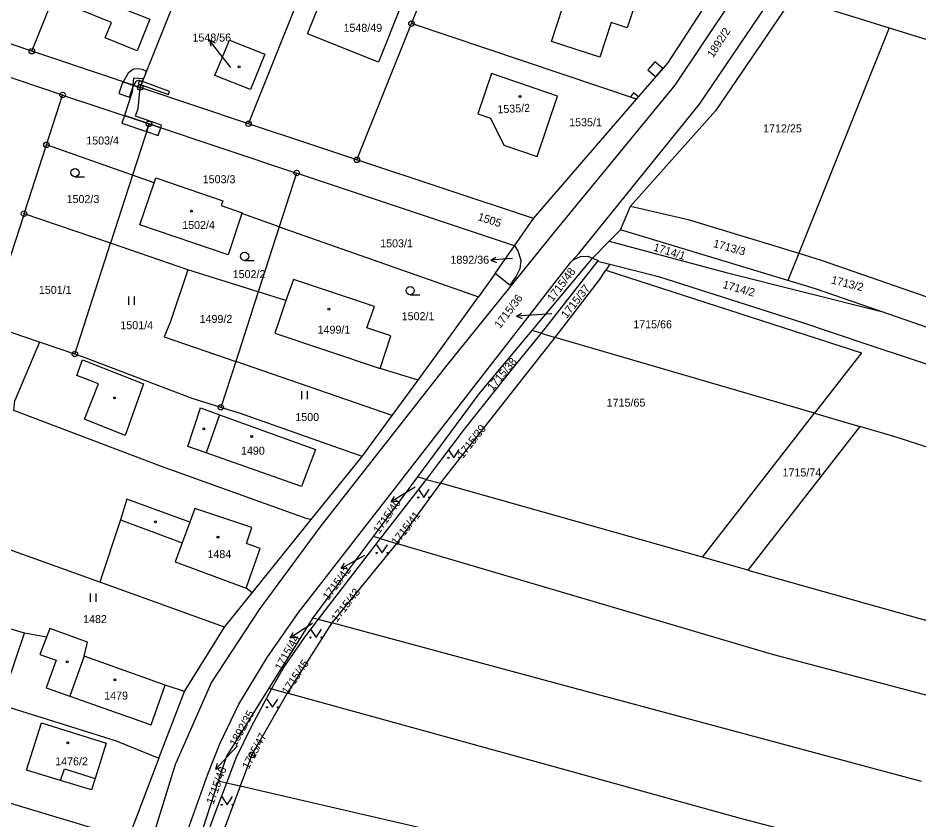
# Model space of a CAD drawing. Extents: x -587171 to -555306, y -1167727 to -1074732.
# Drawn here: x -559630.7 to -559466.4, y -1076035.1 to -1075888.7 of the extents above; entities that cross this region are included whole.
import ezdxf

# ---------------------------------------------------------------- set-up
doc = ezdxf.new("R2010")
doc.units = 0
for name, color, linetype in [('Hranice parcel', 7, 'Continuous'), ('Parcelní čísla', 7, 'Continuous'), ('Pop  PČ popisy', 7, 'Continuous'), ('Vnitřní kresba', 7, 'Continuous'), ('Věcná břemena k části', 7, 'Continuous'), ('Značky bodu BP', 7, 'Continuous'), ('Značky budov', 7, 'Continuous'), ('Značky kultur', 7, 'Continuous')]:
    doc.layers.add(name, color=color, linetype=linetype)

msp = doc.modelspace()

# ---------------------------------------------------------------- linework, layer by layer
at = {"layer": 'Hranice parcel'}
for p, q in [((-559628.22, -1075894.76), (-559608.55, -1075845.59)), ((-559608.45, -1075901.38), (-559588.84, -1075852.37)), ((-559588.69, -1075908), (-559569.13, -1075859.16)), ((-559558.96, -1075889.73), (-559549.44, -1075865.97)), ((-559489.49, -1075884.98), (-559471.83, -1075890.5)), ((-559628.22, -1075894.76), (-559647.97, -1075888.13)), ((-559568.92, -1075914.59), (-559558.96, -1075889.73)), ((-559517.9, -1075903.49), (-559558.96, -1075889.73)), ((-559471.83, -1075890.5), (-559488.31, -1075931.65)), ((-559471.83, -1075890.5), (-559439.86, -1075900.49)), ((-559622.6, -1075902.76), (-559651.06, -1075893.26)), ((-559588.69, -1075908), (-559608.45, -1075901.38)), ((-559625.55, -1075911.85), (-559622.6, -1075902.76)), ((-559622.6, -1075902.76), (-559606.84, -1075908.02)), ((-559536.73, -1075925.28), (-559517.9, -1075903.49)), ((-559606.84, -1075908.02), (-559609.86, -1075917.38)), ((-559606.84, -1075908.02), (-559579.92, -1075917)), ((-559629.64, -1075924.42), (-559625.55, -1075911.85)), ((-559609.86, -1075917.38), (-559625.55, -1075911.85)), ((-559536.73, -1075925.28), (-559568.92, -1075914.59)), ((-559579.92, -1075917), (-559583.09, -1075926.81)), ((-559540.15, -1075930.27), (-559579.92, -1075917)), ((-559609.86, -1075917.38), (-559613.87, -1075929.83)), ((-559605.93, -1075918.77), (-559609.86, -1075917.38)), ((-559520.86, -1075927.38), (-559519.01, -1075923.07)), ((-559629.64, -1075924.42), (-559636.21, -1075944.66)), ((-559613.87, -1075929.83), (-559629.64, -1075924.42)), ((-559583.09, -1075926.81), (-559589.91, -1075924.41)), ((-559583.09, -1075926.81), (-559586.93, -1075938.68)), ((-559583.09, -1075926.81), (-559546.74, -1075939.61)), ((-559540.15, -1075930.27), (-559536.73, -1075925.28)), ((-559520.86, -1075927.38), (-559522.9, -1075929.43)), ((-559620.38, -1075950.04), (-559613.87, -1075929.83)), ((-559599.79, -1075934.67), (-559613.87, -1075929.83)), ((-559522.9, -1075929.43), (-559525.97, -1075932.53)), ((-559543.72, -1075935.33), (-559540.15, -1075930.27)), ((-559488.31, -1075931.65), (-559490.31, -1075936.63)), ((-559526.21, -1075932.77), (-559537.02, -1075945.75)), ((-559525.01, -1075933.07), (-559535.33, -1075946.24)), ((-559525.97, -1075932.53), (-559526.21, -1075932.77)), ((-559525.97, -1075932.53), (-559524.93, -1075932.97)), ((-559524.93, -1075932.97), (-559525.01, -1075933.07)), ((-559525.01, -1075933.07), (-559522.79, -1075933.63)), ((-559586.93, -1075938.68), (-559599.79, -1075934.67)), ((-559524.66, -1075936.5), (-559523.5, -1075934.72)), ((-559522.79, -1075933.63), (-559523.5, -1075934.72)), ((-559523.5, -1075934.72), (-559476.87, -1075949.79)), ((-559543.72, -1075935.33), (-559546.74, -1075939.61)), ((-559532.78, -1075946.99), (-559524.66, -1075936.5)), ((-559586.93, -1075938.68), (-559591.03, -1075951.38)), ((-559626.81, -1075947.85), (-559636.21, -1075944.66)), ((-559535.33, -1075946.24), (-559537.02, -1075945.75)), ((-559535.33, -1075946.24), (-559535.59, -1075946.57)), ((-559535.33, -1075946.24), (-559532.78, -1075946.99)), ((-559626.81, -1075947.85), (-559631.34, -1075958.54)), ((-559620.38, -1075950.04), (-559626.81, -1075947.85)), ((-559553.7, -1075973.64), (-559532.78, -1075946.99)), ((-559485.45, -1075960.84), (-559532.78, -1075946.99)), ((-559476.87, -1075949.79), (-559485.45, -1075960.84)), ((-559591.03, -1075951.38), (-559593.75, -1075959.77)), ((-559562.47, -1075961.24), (-559591.03, -1075951.38)), ((-559562.47, -1075961.24), (-559557.76, -1075954.81)), ((-559567.96, -1075968.75), (-559562.47, -1075961.24)), ((-559505.88, -1075987.14), (-559485.45, -1075960.84)), ((-559485.45, -1075960.84), (-559477.2, -1075963.26)), ((-559549.37, -1075963.73), (-559556.26, -1075972.92)), ((-559477.2, -1075963.26), (-559497.58, -1075989.48)), ((-559470.53, -1075965.21), (-559477.2, -1075963.26)), ((-559577.27, -1075980.23), (-559567.96, -1075968.75)), ((-559557.89, -1075972.46), (-559565.96, -1075983.34)), ((-559556.26, -1075972.92), (-559557.89, -1075972.46)), ((-559556.5, -1075973.24), (-559563.78, -1075982.58)), ((-559553.7, -1075973.64), (-559561.67, -1075984.62)), ((-559556.26, -1075972.92), (-559556.5, -1075973.24)), ((-559556.26, -1075972.92), (-559553.7, -1075973.64)), ((-559505.88, -1075987.14), (-559553.7, -1075973.64)), ((-559588.05, -1075993.65), (-559577.27, -1075980.23)), ((-559563.78, -1075982.58), (-559564.66, -1075983.73)), ((-559565.96, -1075983.34), (-559576.97, -1075998.19)), ((-559564.66, -1075983.73), (-559575.97, -1075998.46)), ((-559564.66, -1075983.73), (-559565.96, -1075983.34)), ((-559564.66, -1075983.73), (-559561.67, -1075984.62)), ((-559615.8, -1075991.71), (-559632.23, -1075985.77)), ((-559561.67, -1075984.62), (-559573.47, -1075999.13)), ((-559497.58, -1075989.48), (-559505.88, -1075987.14)), ((-559497.58, -1075989.48), (-559447.51, -1076003.61)), ((-559593.09, -1075999.91), (-559615.8, -1075991.71)), ((-559593.09, -1075999.91), (-559588.05, -1075993.65)), ((-559576.97, -1075998.19), (-559584.96, -1076011.02)), ((-559573.47, -1075999.13), (-559581.65, -1076011.93)), ((-559575.97, -1075998.46), (-559578.47, -1076001.72)), ((-559576.97, -1075998.19), (-559575.97, -1075998.46)), ((-559575.97, -1075998.46), (-559573.47, -1075999.13)), ((-559600.35, -1076011.66), (-559593.09, -1075999.91)), ((-559583.86, -1076009.92), (-559584.51, -1076011.14)), ((-559605.06, -1076023.8), (-559600.35, -1076011.66)), ((-559584.51, -1076011.14), (-559588.21, -1076018.07)), ((-559584.96, -1076011.02), (-559584.51, -1076011.14)), ((-559584.51, -1076011.14), (-559581.65, -1076011.93)), ((-559588.21, -1076018.07), (-559590.99, -1076023.8)), ((-559605.06, -1076023.8), (-559610.62, -1076038.52)), ((-559590.99, -1076023.8), (-559592.72, -1076028.37)), ((-559610.62, -1076038.52), (-559646.85, -1076027.65)), ((-559594.2, -1076028.03), (-559598.57, -1076041.26)), ((-559592.72, -1076028.37), (-559594.34, -1076032.66)), ((-559592.72, -1076028.37), (-559594.2, -1076028.03)), ((-559590.22, -1076028.95), (-559592.72, -1076028.37)), ((-559590.22, -1076028.95), (-559595.14, -1076042.11)), ((-559594.34, -1076032.66), (-559595.74, -1076036.33))]:
    msp.add_line(p, q, dxfattribs=at)
for points in [[(-559620.34, -1075886.84), (-559618.64, -1075882.6), (-559619.02, -1075882.45), (-559617.61, -1075878.92), (-559617.24, -1075879.07), (-559615.99, -1075875.94), (-559608.11, -1075879.08), (-559611.3, -1075887.1), (-559606.72, -1075888.93), (-559608.99, -1075894.68), (-559614.83, -1075892.34), (-559613.71, -1075889.55), (-559620.34, -1075886.84)], [(-559519.61, -1075890.5), (-559522.54, -1075889.54), (-559524.63, -1075895.85), (-559533.41, -1075892.96), (-559531.34, -1075886.65), (-559537.87, -1075884.5), (-559535, -1075875.71), (-559516.73, -1075881.73), (-559519.61, -1075890.5)], [(-559577.95, -1075891.58), (-559573.65, -1075880.98), (-559560.77, -1075886.21), (-559565, -1075896.76), (-559577.95, -1075891.58)], [(-559517.9, -1075903.49), (-559512.23, -1075896.93), (-559502.27, -1075881.67)], [(-559489.49, -1075884.98), (-559503.48, -1075905.62), (-559519.01, -1075923.07)], [(-559592.16, -1075892.72), (-559585.72, -1075895.31), (-559588.33, -1075901.77), (-559594.81, -1075899.18), (-559592.16, -1075892.72)], [(-559608.45, -1075901.38), (-559625.31, -1075895.74), (-559628.22, -1075894.76)], [(-559546.85, -1075906.19), (-559544.56, -1075906.98), (-559542.1, -1075911.94), (-559536.04, -1075913.99), (-559532.3, -1075902.94), (-559544.37, -1075898.86), (-559546.85, -1075906.19)], [(-559568.92, -1075914.59), (-559577.32, -1075911.8), (-559588.69, -1075908)], [(-559605.93, -1075918.77), (-559605.63, -1075917.9), (-559593.4, -1075922.05), (-559593.7, -1075922.92), (-559589.86, -1075924.25), (-559589.91, -1075924.41)], [(-559589.91, -1075924.41), (-559592.42, -1075931.9), (-559608.54, -1075926.43), (-559605.93, -1075918.77)], [(-559519.01, -1075923.07), (-559508.5, -1075925.48), (-559488.31, -1075931.65)], [(-559473.45, -1075942.24), (-559485.29, -1075938.15), (-559520.86, -1075927.38)], [(-559522.9, -1075929.43), (-559501.58, -1075935.18), (-559473.45, -1075942.24)], [(-559540.15, -1075930.27), (-559539.57, -1075931.2), (-559539.03, -1075932.92), (-559539.17, -1075934.47), (-559539.84, -1075935.84), (-559541.04, -1075937.44), (-559543.72, -1075935.33)], [(-559488.31, -1075931.65), (-559484.22, -1075932.9), (-559459.16, -1075941.58)], [(-559651.66, -1076170.82), (-559636.77, -1076155.63), (-559634.73, -1076153.13), (-559630.56, -1076146.21), (-559629.66, -1076144.46), (-559624.14, -1076126.66), (-559621.81, -1076119.39), (-559618.52, -1076105.9), (-559614.4, -1076089.08), (-559607.88, -1076064.24), (-559602.47, -1076045.3), (-559599.45, -1076036.08), (-559596.12, -1076026.76), (-559593.9, -1076021.2), (-559590.43, -1076013.97), (-559585.28, -1076005.41), (-559579.56, -1075997.2), (-559529.89, -1075933.29), (-559529.35, -1075932.81), (-559528.11, -1075932.23), (-559526.79, -1075932.19), (-559525.97, -1075932.53)], [(-559599.79, -1075934.67), (-559602.9, -1075944.12), (-559604.1, -1075946.87), (-559591.03, -1075951.38)], [(-559522.79, -1075933.63), (-559513.93, -1075935.88), (-559487.84, -1075944.21), (-559475.69, -1075948.27), (-559467.65, -1075950.96), (-559414.37, -1075968.78), (-559342.53, -1075993.56), (-559265.7, -1076022.19), (-559204.97, -1076052.52), (-559125.66, -1076095.82)], [(-559557.76, -1075954.81), (-559564.68, -1075952.66), (-559562.73, -1075946.71), (-559567.09, -1075945.27), (-559565.69, -1075941.34), (-559580.47, -1075936.41), (-559581.87, -1075940.26), (-559586.93, -1075938.68)], [(-559557.76, -1075954.81), (-559552.87, -1075948.13), (-559546.74, -1075939.61)], [(-559387.38, -1075972.06), (-559409.93, -1075964.18), (-559458.56, -1075947.38), (-559473.45, -1075942.24)], [(-559537.02, -1075945.75), (-559546.67, -1075957.32), (-559557.89, -1075972.46)], [(-559535.59, -1075946.57), (-559540.44, -1075952.48), (-559549.37, -1075963.73)], [(-559593.75, -1075959.77), (-559598.98, -1075958.16), (-559607.62, -1075954.85), (-559618.79, -1075950.58), (-559620.38, -1075950.04)], [(-559577.27, -1075980.23), (-559578, -1075980.12), (-559604.59, -1075970.56), (-559631.51, -1075960.37), (-559631.34, -1075958.54)], [(-559567.96, -1075968.75), (-559590.35, -1075960.82), (-559593.75, -1075959.77)], [(-559383.35, -1075994.96), (-559425.87, -1075979.72), (-559470.53, -1075965.21)], [(-559588.05, -1075993.65), (-559589.14, -1075992.8), (-559586.55, -1075985.52), (-559589.07, -1075984.63), (-559588.09, -1075981.68), (-559598.49, -1075978.22), (-559599.42, -1075980.76), (-559610.87, -1075976.51), (-559612.05, -1075980.31), (-559615.8, -1075991.71)], [(-559493.13, -1076004.91), (-559506.5, -1076000.95), (-559514.72, -1075998.52), (-559561.67, -1075984.62)], [(-559600.35, -1076011.66), (-559603.91, -1076010.46), (-559618.67, -1076005.2), (-559618.06, -1076002.65), (-559624.91, -1076000.17), (-559625.53, -1076001.73), (-559629.55, -1076000.97), (-559636.29, -1075998.96)], [(-559465.9, -1076028.07), (-559516.9, -1076014.35), (-559525.27, -1076012.1), (-559573.47, -1075999.13)], [(-559578.47, -1076001.72), (-559582.19, -1076007.05), (-559583.86, -1076009.92)], [(-559139.97, -1076143.45), (-559172.02, -1076126.43), (-559248.81, -1076083.81), (-559288.62, -1076064.37), (-559399.57, -1076032.39), (-559456.38, -1076014.63), (-559493.13, -1076004.91)], [(-559642.24, -1076011.46), (-559626.4, -1076016.41), (-559612.81, -1076020.64), (-559605.06, -1076023.8)], [(-559584.96, -1076011.02), (-559592.68, -1076023.43), (-559594.2, -1076028.03)], [(-559581.65, -1076011.93), (-559588.06, -1076023.2), (-559590.22, -1076028.95)], [(-559498.93, -1076034.84), (-559526.82, -1076027.11), (-559535.14, -1076024.81), (-559581.65, -1076011.93)], [(-559614.68, -1076021.07), (-559616.68, -1076027.52), (-559617.31, -1076029.57), (-559622.99, -1076027.88), (-559629.18, -1076025.97), (-559626.45, -1076017.37), (-559614.68, -1076021.07)], [(-559473.91, -1076055.9), (-559536.91, -1076041.3), (-559544.81, -1076039.47), (-559590.22, -1076028.95)], [(-559152.9, -1076164.39), (-559210.81, -1076133.07), (-559266.31, -1076101.73), (-559294.03, -1076089.17), (-559317.12, -1076082.29), (-559498.93, -1076034.84)]]:
    msp.add_lwpolyline(points, dxfattribs=at)
at = {"layer": 'Pop  PČ popisy'}
for p, q in [((-559593.96, -1075895.11), (-559595.81, -1075892.75)), ((-559595.81, -1075892.75), (-559594.8, -1075893.23)), ((-559595.81, -1075892.75), (-559595.59, -1075893.84)), ((-559591.92, -1075897.75), (-559593.96, -1075895.11)), ((-559544.51, -1075932.9), (-559543.55, -1075932.33)), ((-559541.52, -1075932.69), (-559544.51, -1075932.9)), ((-559544.51, -1075932.9), (-559543.48, -1075933.33)), ((-559540.51, -1075932.62), (-559541.52, -1075932.69)), ((-559539.8, -1075943.12), (-559538.83, -1075942.55)), ((-559533.34, -1075942.67), (-559539.8, -1075943.12)), ((-559539.8, -1075943.12), (-559538.76, -1075943.55)), ((-559558.3, -1075974.37), (-559560.11, -1075975.45)), ((-559560.11, -1075975.45), (-559562.68, -1075977)), ((-559562.68, -1075977), (-559562.08, -1075976.05)), ((-559562.68, -1075977), (-559561.57, -1075976.91)), ((-559569.18, -1075987.7), (-559571.81, -1075989.16)), ((-559567.53, -1075986.8), (-559569.18, -1075987.7)), ((-559571.81, -1075989.16), (-559571.17, -1075988.23)), ((-559571.81, -1075989.16), (-559570.69, -1075989.11)), ((-559578.57, -1076000.23), (-559581.09, -1076001.86)), ((-559577.04, -1075999.22), (-559578.57, -1076000.23)), ((-559581.09, -1076001.86), (-559580.52, -1076000.9)), ((-559581.09, -1076001.86), (-559579.97, -1076001.74)), ((-559590.69, -1076021.53), (-559592.63, -1076023.63)), ((-559592.63, -1076023.63), (-559594.68, -1076025.82)), ((-559594.68, -1076025.82), (-559594.36, -1076024.75)), ((-559594.68, -1076025.82), (-559593.63, -1076025.43))]:
    msp.add_line(p, q, dxfattribs=at)
at = {"layer": 'Vnitřní kresba'}
for p, q in [((-559497.99, -1075881.59), (-559510.94, -1075900.97)), ((-559506.4, -1075904.43), (-559492.95, -1075884.49)), ((-559510.94, -1075900.97), (-559532.95, -1075927.77)), ((-559528.43, -1075931.67), (-559506.4, -1075904.43)), ((-559532.95, -1075927.77), (-559552.75, -1075952.39)), ((-559528.43, -1075931.67), (-559529.89, -1075933.29)), ((-559581.87, -1075940.26), (-559583.18, -1075944.13)), ((-559583.18, -1075944.13), (-559583.87, -1075946.21)), ((-559583.87, -1075946.21), (-559564.68, -1075952.66)), ((-559620.03, -1075953.96), (-559618.97, -1075951.07)), ((-559618.97, -1075951.07), (-559607.84, -1075955.47)), ((-559552.75, -1075952.39), (-559575.67, -1075981.66)), ((-559616.08, -1075955.5), (-559620.03, -1075953.96)), ((-559618.64, -1075961.95), (-559616.08, -1075955.5)), ((-559607.84, -1075955.47), (-559611.22, -1075964.89)), ((-559599.77, -1075966.9), (-559597.47, -1075959.88)), ((-559597.47, -1075959.88), (-559594, -1075961.13)), ((-559594, -1075961.13), (-559596.42, -1075968.08)), ((-559594, -1075961.13), (-559576.49, -1075967.46)), ((-559611.22, -1075964.89), (-559618.64, -1075961.95)), ((-559596.42, -1075968.08), (-559599.77, -1075966.9)), ((-559576.49, -1075967.46), (-559579.02, -1075974.22)), ((-559579.02, -1075974.22), (-559596.42, -1075968.08)), ((-559612.05, -1075980.31), (-559600.8, -1075984.52)), ((-559599.42, -1075980.76), (-559600.8, -1075984.52)), ((-559575.67, -1075981.66), (-559586.77, -1075996.66)), ((-559600.8, -1075984.52), (-559602.08, -1075987.99)), ((-559602.08, -1075987.99), (-559589.14, -1075992.8)), ((-559586.77, -1075996.66), (-559595.42, -1076009.94)), ((-559632.68, -1076010.2), (-559629.55, -1076000.97)), ((-559625.53, -1076001.73), (-559626.76, -1076004.87)), ((-559626.76, -1076004.87), (-559623.78, -1076005.91)), ((-559618.67, -1076005.2), (-559621.27, -1076012.51)), ((-559623.78, -1076005.91), (-559625.6, -1076010.99)), ((-559606.46, -1076017.73), (-559603.91, -1076010.46)), ((-559595.42, -1076009.94), (-559601.94, -1076024.75)), ((-559625.6, -1076010.99), (-559621.27, -1076012.51)), ((-559621.27, -1076012.51), (-559606.46, -1076017.73)), ((-559612.56, -1076058.98), (-559601.94, -1076024.75)), ((-559622.99, -1076027.88), (-559622.29, -1076025.75)), ((-559622.29, -1076025.75), (-559616.68, -1076027.52))]:
    msp.add_line(p, q, dxfattribs=at)
at = {"layer": 'Věcná břemena k části'}
for points in [[(-559515.86, -1075898.18), (-559514.4, -1075899.44), (-559513.09, -1075897.93), (-559514.55, -1075896.67)], [(-559611.56, -1075900.34), (-559609.59, -1075901), (-559609.1, -1075900.14), (-559608.71, -1075900.05), (-559608.05, -1075900.38), (-559607.29, -1075898.49), (-559608.05, -1075898.11), (-559608.8, -1075897.97), (-559609.7, -1075898.03), (-559610.66, -1075898.78)], [(-559609.59, -1075901), (-559611.56, -1075900.34), (-559611.74, -1075900.66), (-559612.36, -1075902.49), (-559610.43, -1075903.14), (-559609.88, -1075901.5)], [(-559609.77, -1075900.94), (-559608.45, -1075901.38), (-559608.26, -1075900.9), (-559608.02, -1075900.31), (-559607.83, -1075899.83), (-559609.65, -1075899.66)], [(-559608.26, -1075900.9), (-559608.02, -1075900.31), (-559608.61, -1075900.09), (-559608.84, -1075900.7)], [(-559608.02, -1075900.31), (-559608.26, -1075900.9), (-559603.32, -1075902.66), (-559603.12, -1075902.1)], [(-559608.45, -1075901.38), (-559609.77, -1075900.94), (-559609.89, -1075902.17), (-559611.34, -1075906.52), (-559606.84, -1075908.02), (-559604.71, -1075908.73), (-559604.55, -1075908.24), (-559609.28, -1075906.64), (-559608.81, -1075905.24)], [(-559519.04, -1075903.11), (-559517.9, -1075903.49), (-559517.55, -1075903.08), (-559518.46, -1075902.37)], [(-559611.34, -1075906.52), (-559611.8, -1075907.9), (-559607.29, -1075909.42), (-559606.84, -1075908.02)], [(-559606.84, -1075908.02), (-559607.29, -1075909.42), (-559605.16, -1075910.14), (-559604.71, -1075908.73)]]:
    msp.add_lwpolyline(points, close=True, dxfattribs=at)
at = {"layer": 'Značky bodu BP'}
for centre, radius in [((-559558.96, -1075889.73), 0.5), ((-559558.96, -1075889.73), 0.0303), ((-559628.22, -1075894.76), 0.5), ((-559628.22, -1075894.76), 0.0303), ((-559608.45, -1075901.38), 0.5), ((-559608.45, -1075901.38), 0.0303), ((-559622.6, -1075902.76), 0.5), ((-559622.6, -1075902.76), 0.0303), ((-559606.84, -1075908.02), 0.5), ((-559606.84, -1075908.02), 0.0303), ((-559588.69, -1075908), 0.5), ((-559588.69, -1075908), 0.0303), ((-559625.55, -1075911.85), 0.5), ((-559625.55, -1075911.85), 0.0303), ((-559568.92, -1075914.59), 0.5), ((-559568.92, -1075914.59), 0.0303), ((-559579.92, -1075917), 0.5), ((-559579.92, -1075917), 0.0303), ((-559629.64, -1075924.42), 0.5), ((-559629.64, -1075924.42), 0.0303), ((-559620.38, -1075950.04), 0.5), ((-559620.38, -1075950.04), 0.0303), ((-559593.75, -1075959.77), 0.5), ((-559593.75, -1075959.77), 0.0303), ((-559588.06, -1076023.2), 0.5), ((-559588.06, -1076023.2), 0.0303)]:
    msp.add_circle(centre, radius, dxfattribs=at)
at = {"layer": 'Značky budov'}
for centre in [(-559590.4, -1075897.61), (-559539.17, -1075903.02), (-559599.12, -1075923.94), (-559574.02, -1075941.85), (-559613.12, -1075958.06), (-559596.85, -1075963.71), (-559588.12, -1075965.07), (-559605.67, -1075980.67), (-559594.26, -1075983.49), (-559621.77, -1076006.23), (-559613.06, -1076009.51), (-559621.68, -1076021)]:
    msp.add_circle(centre, 0.175, dxfattribs=at)
at = {"layer": 'Značky kultur'}
for p, q in [((-559620.35, -1075917.68), (-559618.6, -1075917.68)), ((-559589.41, -1075932.95), (-559587.66, -1075932.95)), ((-559610.51, -1075941.03), (-559610.51, -1075939.53)), ((-559609.51, -1075941.03), (-559609.51, -1075939.53)), ((-559559.2, -1075939.22), (-559557.45, -1075939.22)), ((-559578.95, -1075958.3), (-559578.95, -1075956.8)), ((-559577.95, -1075958.3), (-559577.95, -1075956.8)), ((-559617.5, -1075995.28), (-559617.5, -1075993.78)), ((-559616.5, -1075995.28), (-559616.5, -1075993.78))]:
    msp.add_line(p, q, dxfattribs=at)
for points in [[(-559552.25, -1075967.47), (-559551.25, -1075968.97), (-559550.25, -1075967.47)], [(-559557.71, -1075974.72), (-559556.71, -1075976.22), (-559555.71, -1075974.72)], [(-559565.32, -1075984.84), (-559564.32, -1075986.34), (-559563.32, -1075984.84)], [(-559577.37, -1076000.29), (-559576.37, -1076001.79), (-559575.37, -1076000.29)], [(-559585.33, -1076013.03), (-559584.33, -1076014.53), (-559583.33, -1076013.03)], [(-559593.59, -1076030.81), (-559592.59, -1076032.31), (-559591.59, -1076030.81)]]:
    msp.add_lwpolyline(points, dxfattribs=at)
for centre, radius in [((-559620.35, -1075916.93), 0.75), ((-559589.41, -1075932.2), 0.75), ((-559559.2, -1075938.47), 0.75), ((-559552.25, -1075968.97), 0.1), ((-559550.25, -1075968.97), 0.1), ((-559557.71, -1075976.22), 0.1), ((-559555.71, -1075976.22), 0.1), ((-559565.32, -1075986.34), 0.1), ((-559563.32, -1075986.34), 0.1), ((-559577.37, -1076001.79), 0.1), ((-559575.37, -1076001.79), 0.1), ((-559585.33, -1076014.53), 0.1), ((-559583.33, -1076014.53), 0.1), ((-559593.59, -1076032.31), 0.1), ((-559591.59, -1076032.31), 0.1)]:
    msp.add_circle(centre, radius, dxfattribs=at)

# ---------------------------------------------------------------- texts
at = {"layer": 'Parcelní čísla'}
for s, p in [('1548/49', (-559571.37, -1075891.22)), ('1548/56', (-559598.92, -1075893)), ('1535/1', (-559530.2, -1075908.46)), ('1712/25', (-559494.82, -1075909.58)), ('1503/4', (-559618.3, -1075911.79)), ('1503/3', (-559597.05, -1075918.86)), ('1502/3', (-559621.88, -1075922.48)), ('1502/4', (-559600.8, -1075927.22)), ('1503/1', (-559564.68, -1075930.56)), ('1892/36', (-559551.86, -1075933.56)), ('1502/2', (-559591.58, -1075936.18)), ('1501/1', (-559626.94, -1075939.05)), ('1499/2', (-559597.62, -1075944.35)), ('1502/1', (-559560.75, -1075943.86)), ('1501/4', (-559612.07, -1075945.5)), ('1499/1', (-559576.09, -1075946.32)), ('1715/66', (-559518.51, -1075945.34)), ('1715/65', (-559523.36, -1075959.64)), ('1500', (-559580.15, -1075962.27)), ('1490', (-559590.07, -1075968.41)), ('1715/74', (-559491.28, -1075972.38)), ('1484', (-559596.19, -1075987.29)), ('1482', (-559618.87, -1075999.15)), ('1479', (-559615.02, -1076013.12)), ('1476/2', (-559623.96, -1076025.12))]:
    msp.add_text(s, height=1.46, dxfattribs=at).set_placement(p)
for s, rotation, p in [('1892/2', 57.1016, (-559503.95, -1075896.08)), ('1535/2', 3, (-559543.26, -1075906.12)), ('1505', 342, (-559546.99, -1075925.57)), ('1714/1', 343, (-559514.96, -1075931.13)), ('1713/3', 344.4805, (-559504.04, -1075930.48)), ('1715/48', 52.5557, (-559533.23, -1075940.6)), ('1714/2', 344.3713, (-559502.3, -1075937.97)), ('1713/2', 345.7627, (-559482.51, -1075937.13)), ('1715/37', 52, (-559530.64, -1075943.64)), ('1715/36', 53, (-559542.82, -1075945.48)), ('1715/38', 50, (-559544.17, -1075956.87)), ('1715/39', 52, (-559549.59, -1075969.21)), ('1715/40', 55, (-559564.85, -1075982.95)), ('1715/41', 52, (-559561.62, -1075985.06)), ('1715/42', 53, (-559574.14, -1075995.07)), ('1715/43', 52, (-559572.57, -1075999.08)), ('1715/44', 61, (-559582.72, -1076007.92)), ('1715/45', 56, (-559581.54, -1076012.31)), ('1892/35', 61, (-559590.99, -1076021.78)), ('1715/47', 62, (-559588.67, -1076025.95)), ('1715/46', 70, (-559595.09, -1076032.34))]:
    msp.add_text(s, height=1.46, rotation=rotation, dxfattribs=at).set_placement(p)

doc.saveas('drawing.dxf')
